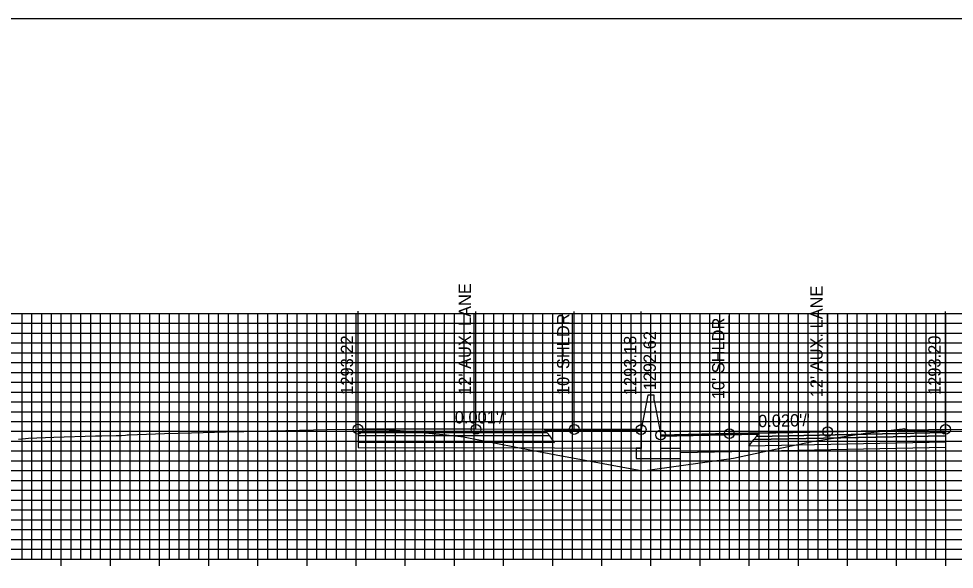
# Model space of a CAD drawing. Extents: x 674939 to 678919, y 750652 to 765176.
# Drawn here: x 678674.2 to 678769.4, y 754996.5 to 755052.6 of the extents above; entities that cross this region are included whole.
import ezdxf

# ---------------------------------------------------------------- set-up
doc = ezdxf.new("R2010")
doc.units = 0
for name, color, linetype in [('R_Alt Surface', 7, 'Continuous'), ('R_Axis', 7, 'Continuous'), ('R_Exist Surface', 7, 'Continuous'), ('R_Fin Surface', 7, 'Continuous'), ('R_Grid', 7, 'Continuous'), ('R_No Plot', 7, 'Continuous'), ('R_Proposed Road', 7, 'Continuous'), ('R_Xsect Elev', 7, 'Continuous'), ('R_Xsect Slope', 7, 'Continuous')]:
    doc.layers.add(name, color=color, linetype=linetype)

msp = doc.modelspace()

# ---------------------------------------------------------------- linework, layer by layer
at = {"layer": 'R_Alt Surface'}
for points in [[(678708.726, 755010.442), (678708.726, 755010.112), (678728.226, 755010.076), (678727.976, 755010.411)], [(678708.726, 755010.112), (678708.726, 755009.452), (678728.726, 755009.406), (678728.226, 755010.076)], [(678768.507, 755010.092), (678768.507, 755009.432), (678748.507, 755009.032), (678749.007, 755009.702)], [(678768.507, 755010.422), (678768.507, 755010.092), (678749.007, 755009.702), (678749.257, 755010.037)]]:
    msp.add_lwpolyline(points, close=True, dxfattribs=at)
for points in [[(678708.726, 755009.452), (678708.726, 755008.912), (678728.726, 755008.866), (678737.033, 755008.847)], [(678768.507, 755009.432), (678768.507, 755008.892), (678748.507, 755008.492), (678741.533, 755008.353)], [(678737.533, 755008.845), (678737.033, 755008.847)]]:
    msp.add_lwpolyline(points, dxfattribs=at)
at = {"layer": 'R_Axis'}
for p, q in [((678678.533, 754996.851), (678678.533, 754998.251)), ((678683.533, 754996.851), (678683.533, 754998.251)), ((678688.533, 754996.851), (678688.533, 754998.251)), ((678693.533, 754996.851), (678693.533, 754998.251)), ((678698.533, 754996.851), (678698.533, 754998.251)), ((678703.533, 754996.851), (678703.533, 754998.251)), ((678708.533, 754996.851), (678708.533, 754998.251)), ((678713.533, 754996.851), (678713.533, 754998.251)), ((678718.533, 754996.851), (678718.533, 754998.251)), ((678723.533, 754996.851), (678723.533, 754998.251)), ((678728.533, 754996.851), (678728.533, 754998.251)), ((678733.533, 754996.851), (678733.533, 754998.251)), ((678738.533, 754996.851), (678738.533, 754998.251)), ((678743.533, 754996.851), (678743.533, 754998.251)), ((678748.533, 754996.851), (678748.533, 754998.251)), ((678753.533, 754996.851), (678753.533, 754998.251)), ((678758.533, 754996.851), (678758.533, 754998.251)), ((678763.533, 754996.851), (678763.533, 754998.251)), ((678768.533, 754996.851), (678768.533, 754998.251)), ((678638.533, 754997.551), (678838.533, 754997.551))]:
    msp.add_line(p, q, dxfattribs=at)
at = {"layer": 'R_Exist Surface'}
msp.add_lwpolyline([(678674.177, 755009.767), (678674.568, 755009.797), (678675.176, 755009.84), (678677.763, 755009.941), (678682.02, 755010.101), (678682.647, 755010.106), (678684.106, 755010.122), (678684.655, 755010.132), (678685.054, 755010.17), (678685.227, 755010.19), (678685.289, 755010.198), (678685.377, 755010.206), (678689.022, 755010.324), (678691.77, 755010.407), (678695.292, 755010.493), (678697.098, 755010.537), (678697.491, 755010.556), (678698.22, 755010.577), (678701.377, 755010.641), (678705.6, 755010.727), (678708.726, 755010.772), (678708.747, 755010.772), (678708.899, 755010.775), (678709.263, 755010.746), (678709.813, 755010.719), (678710.42, 755010.724), (678710.813, 755010.732), (678711.177, 755010.728), (678711.885, 755010.699), (678713.01, 755010.65), (678713.017, 755010.651), (678717.723, 755010.181), (678719.473, 755010.001), (678726.394, 755008.645), (678728.874, 755008.162), (678730.537, 755007.86), (678737.71, 755006.514), (678743.29, 755007.306), (678746.943, 755007.823), (678750.389, 755008.556), (678754.941, 755009.5), (678759.485, 755010.24), (678760.333, 755010.378), (678764.119, 755010.811), (678764.254, 755010.823), (678764.342, 755010.81), (678764.352, 755010.808), (678764.739, 755010.701), (678764.765, 755010.701), (678764.81, 755010.703), (678767.906, 755010.722), (678767.926, 755010.722), (678767.964, 755010.722), (678768.507, 755010.752), (678768.508, 755010.752), (678768.933, 755010.776), (678768.952, 755010.776), (678769.043, 755010.775), (678779.684, 755010.6)], dxfattribs=at)
at = {"layer": 'R_Fin Surface'}
for points in [[(678737.533, 755010.732), (678730.726, 755010.742), (678720.726, 755010.755), (678708.726, 755010.772)], [(678768.507, 755010.752), (678756.507, 755010.512), (678746.507, 755010.312), (678739.533, 755010.173)]]:
    msp.add_lwpolyline(points, dxfattribs=at)
for points in [[(678708.726, 755010.772), (678708.726, 755010.442), (678727.976, 755010.411), (678727.726, 755010.746)], [(678727.726, 755010.746), (678737.533, 755010.732), (678737.537, 755010.575), (678727.846, 755010.586)], [(678749.388, 755010.213), (678739.533, 755010.016), (678739.533, 755010.173), (678749.507, 755010.372)], [(678768.507, 755010.752), (678768.507, 755010.422), (678749.257, 755010.037), (678749.507, 755010.372)]]:
    msp.add_lwpolyline(points, close=True, dxfattribs=at)
at = {"layer": 'R_Grid'}
for p, q in [((678638.533, 755022.551), (678838.533, 755022.551)), ((678674.533, 754997.551), (678674.533, 755022.551)), ((678675.533, 754997.551), (678675.533, 755022.551)), ((678676.533, 754997.551), (678676.533, 755022.551)), ((678677.533, 754997.551), (678677.533, 755022.551)), ((678678.533, 754997.551), (678678.533, 755022.551)), ((678679.533, 754997.551), (678679.533, 755022.551)), ((678680.533, 754997.551), (678680.533, 755022.551)), ((678681.533, 754997.551), (678681.533, 755022.551)), ((678682.533, 754997.551), (678682.533, 755022.551)), ((678683.533, 754997.551), (678683.533, 755022.551)), ((678684.533, 754997.551), (678684.533, 755022.551)), ((678685.533, 754997.551), (678685.533, 755022.551)), ((678686.533, 754997.551), (678686.533, 755022.551)), ((678687.533, 754997.551), (678687.533, 755022.551)), ((678688.533, 754997.551), (678688.533, 755022.551)), ((678689.533, 754997.551), (678689.533, 755022.551)), ((678690.533, 754997.551), (678690.533, 755022.551)), ((678691.533, 754997.551), (678691.533, 755022.551)), ((678692.533, 754997.551), (678692.533, 755022.551)), ((678693.533, 754997.551), (678693.533, 755022.551)), ((678694.533, 754997.551), (678694.533, 755022.551)), ((678695.533, 754997.551), (678695.533, 755022.551)), ((678696.533, 754997.551), (678696.533, 755022.551)), ((678697.533, 754997.551), (678697.533, 755022.551)), ((678698.533, 754997.551), (678698.533, 755022.551)), ((678699.533, 754997.551), (678699.533, 755022.551)), ((678700.533, 754997.551), (678700.533, 755022.551)), ((678701.533, 754997.551), (678701.533, 755022.551)), ((678702.533, 754997.551), (678702.533, 755022.551)), ((678703.533, 754997.551), (678703.533, 755022.551)), ((678704.533, 754997.551), (678704.533, 755022.551)), ((678705.533, 754997.551), (678705.533, 755022.551)), ((678706.533, 754997.551), (678706.533, 755022.551)), ((678707.533, 754997.551), (678707.533, 755022.551)), ((678708.533, 754997.551), (678708.533, 755022.551)), ((678709.533, 754997.551), (678709.533, 755022.551)), ((678710.533, 754997.551), (678710.533, 755022.551)), ((678711.533, 754997.551), (678711.533, 755022.551)), ((678712.533, 754997.551), (678712.533, 755022.551)), ((678713.533, 754997.551), (678713.533, 755022.551)), ((678714.533, 754997.551), (678714.533, 755022.551)), ((678715.533, 754997.551), (678715.533, 755022.551)), ((678716.533, 754997.551), (678716.533, 755022.551)), ((678717.533, 754997.551), (678717.533, 755022.551)), ((678718.533, 754997.551), (678718.533, 755022.551)), ((678719.533, 754997.551), (678719.533, 755022.551)), ((678720.533, 754997.551), (678720.533, 755022.551)), ((678721.533, 754997.551), (678721.533, 755022.551)), ((678722.533, 754997.551), (678722.533, 755022.551)), ((678723.533, 754997.551), (678723.533, 755022.551)), ((678724.533, 754997.551), (678724.533, 755022.551)), ((678725.533, 754997.551), (678725.533, 755022.551)), ((678726.533, 754997.551), (678726.533, 755022.551)), ((678727.533, 754997.551), (678727.533, 755022.551)), ((678728.533, 754997.551), (678728.533, 755022.551)), ((678729.533, 754997.551), (678729.533, 755022.551)), ((678730.533, 754997.551), (678730.533, 755022.551)), ((678731.533, 754997.551), (678731.533, 755022.551)), ((678732.533, 754997.551), (678732.533, 755022.551)), ((678733.533, 754997.551), (678733.533, 755022.551)), ((678734.533, 754997.551), (678734.533, 755022.551)), ((678735.533, 754997.551), (678735.533, 755022.551)), ((678736.533, 754997.551), (678736.533, 755022.551)), ((678737.533, 754997.551), (678737.533, 755022.551)), ((678738.533, 754997.551), (678738.533, 755022.551)), ((678739.533, 754997.551), (678739.533, 755022.551)), ((678740.533, 754997.551), (678740.533, 755022.551)), ((678741.533, 754997.551), (678741.533, 755022.551)), ((678742.533, 754997.551), (678742.533, 755022.551)), ((678743.533, 754997.551), (678743.533, 755022.551)), ((678744.533, 754997.551), (678744.533, 755022.551)), ((678745.533, 754997.551), (678745.533, 755022.551)), ((678746.533, 754997.551), (678746.533, 755022.551)), ((678747.533, 754997.551), (678747.533, 755022.551)), ((678748.533, 754997.551), (678748.533, 755022.551)), ((678749.533, 754997.551), (678749.533, 755022.551)), ((678750.533, 754997.551), (678750.533, 755022.551)), ((678751.533, 754997.551), (678751.533, 755022.551)), ((678752.533, 754997.551), (678752.533, 755022.551)), ((678753.533, 754997.551), (678753.533, 755022.551)), ((678754.533, 754997.551), (678754.533, 755022.551)), ((678755.533, 754997.551), (678755.533, 755022.551)), ((678756.533, 754997.551), (678756.533, 755022.551)), ((678757.533, 754997.551), (678757.533, 755022.551)), ((678758.533, 754997.551), (678758.533, 755022.551)), ((678759.533, 754997.551), (678759.533, 755022.551)), ((678760.533, 754997.551), (678760.533, 755022.551)), ((678761.533, 754997.551), (678761.533, 755022.551)), ((678762.533, 754997.551), (678762.533, 755022.551)), ((678763.533, 754997.551), (678763.533, 755022.551)), ((678764.533, 754997.551), (678764.533, 755022.551)), ((678765.533, 754997.551), (678765.533, 755022.551)), ((678766.533, 754997.551), (678766.533, 755022.551)), ((678767.533, 754997.551), (678767.533, 755022.551)), ((678768.533, 754997.551), (678768.533, 755022.551)), ((678638.533, 755021.551), (678838.533, 755021.551)), ((678638.533, 755020.551), (678838.533, 755020.551)), ((678638.533, 755019.551), (678838.533, 755019.551)), ((678638.533, 755018.551), (678838.533, 755018.551)), ((678638.533, 755017.551), (678838.533, 755017.551)), ((678638.533, 755016.551), (678838.533, 755016.551)), ((678638.533, 755015.551), (678838.533, 755015.551)), ((678638.533, 755014.551), (678838.533, 755014.551)), ((678638.533, 755013.551), (678838.533, 755013.551)), ((678638.533, 755012.551), (678838.533, 755012.551)), ((678638.533, 755011.551), (678838.533, 755011.551)), ((678638.533, 755010.551), (678838.533, 755010.551)), ((678638.533, 755009.551), (678838.533, 755009.551)), ((678638.533, 755008.551), (678838.533, 755008.551)), ((678638.533, 755007.551), (678838.533, 755007.551)), ((678638.533, 755006.551), (678838.533, 755006.551)), ((678638.533, 755005.551), (678838.533, 755005.551)), ((678638.533, 755004.551), (678838.533, 755004.551)), ((678638.533, 755003.551), (678838.533, 755003.551)), ((678638.533, 755002.551), (678838.533, 755002.551)), ((678638.533, 755001.551), (678838.533, 755001.551)), ((678638.533, 755000.551), (678838.533, 755000.551)), ((678638.533, 754999.551), (678838.533, 754999.551)), ((678638.533, 754998.551), (678838.533, 754998.551)), ((678638.533, 754997.551), (678838.533, 754997.551))]:
    msp.add_line(p, q, dxfattribs=at)
at = {"layer": 'R_No Plot'}
msp.add_lwpolyline([(678578.533, 754832.551), (678918.533, 754832.551), (678918.533, 755052.551), (678578.533, 755052.551)], close=True, dxfattribs=at)
for centre in [(678708.726, 755010.772), (678720.726, 755010.755), (678730.726, 755010.742), (678737.533, 755010.732), (678756.507, 755010.512), (678768.507, 755010.752), (678739.533, 755010.173), (678746.507, 755010.312)]:
    msp.add_circle(centre, 0.5, dxfattribs=at)
at = {"layer": 'R_Proposed Road'}
for points in [[(678738.203, 755014.232), (678737.533, 755010.732)], [(678738.863, 755013.673), (678738.863, 755014.232), (678738.203, 755014.232), (678738.203, 755014.232)], [(678738.863, 755013.673), (678739.533, 755010.173)], [(678737.533, 755010.732), (678737.533, 755008.798), (678737.033, 755008.798), (678737.033, 755007.798), (678741.533, 755007.798), (678741.533, 755008.798), (678739.533, 755008.798), (678739.533, 755010.173)]]:
    msp.add_lwpolyline(points, dxfattribs=at)
at = {"layer": 'R_Xsect Elev'}
for p, q in [((678708.726, 755010.772), (678708.726, 755022.772)), ((678720.726, 755010.755), (678720.726, 755022.755)), ((678730.726, 755010.742), (678730.726, 755022.742)), ((678737.533, 755010.732), (678737.533, 755022.732)), ((678756.507, 755010.512), (678756.507, 755022.512)), ((678768.507, 755010.752), (678768.507, 755022.752)), ((678739.533, 755010.173), (678739.533, 755022.173)), ((678746.507, 755010.312), (678746.507, 755022.312))]:
    msp.add_line(p, q, dxfattribs=at)

# ---------------------------------------------------------------- texts
for s, p in [("12' AUX. LANE", (678720.226, 755014.255)), ("12' AUX. LANE", (678756.007, 755014.012)), ("10' SHLDR", (678730.226, 755014.242)), ("10' SHLDR", (678746.007, 755013.812)), ('1292.62', (678739.033, 755014.715)), ('1293.22', (678708.226, 755014.272)), ('1293.18', (678737.033, 755014.232)), ('1293.20', (678768.007, 755014.252))]:
    msp.add_text(s, height=1.25, rotation=90, dxfattribs=at).set_placement(p)
at = {"layer": 'R_Xsect Slope'}
for s, rotation, p in [("0.001'/'", 359.92108, (678718.568, 755011.358)), ("0.020'/'", 1.14576, (678749.446, 755010.971))]:
    msp.add_text(s, height=1.25, rotation=rotation, dxfattribs=at).set_placement(p)

doc.saveas('drawing.dxf')
